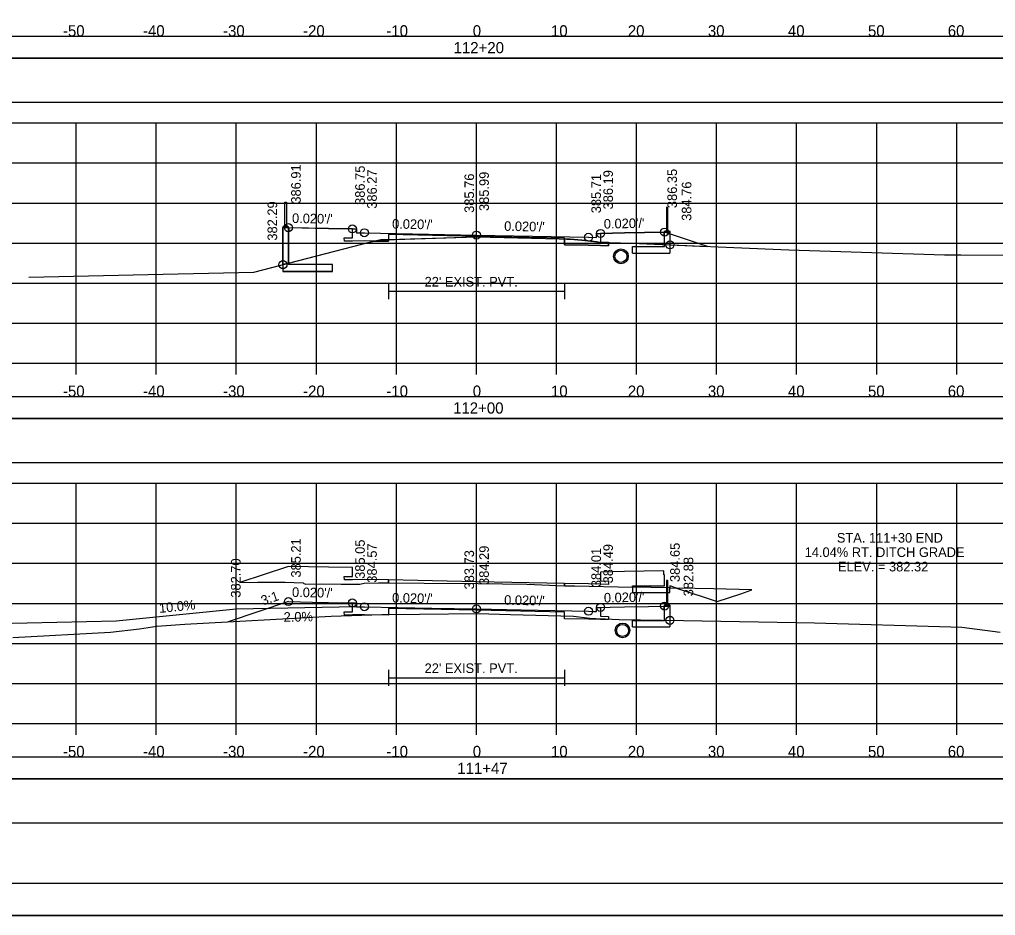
# Model space of a CAD drawing. Extents: x -37291014 to -37290680, y -936053 to -933067.
# Drawn here: x -37290900.2 to -37290778.3, y -933706.6 to -933594.7 of the extents above; entities that cross this region are included whole.
import ezdxf

# ---------------------------------------------------------------- set-up
doc = ezdxf.new("R2010")
doc.units = 0
for name, color, linetype in [('Default', 7, 'Continuous'), ('R_Alt Surface', 7, 'Continuous'), ('R_Axis', 7, 'Continuous'), ('R_Axis Annot', 7, 'Continuous'), ('R_Border', 7, 'Continuous'), ('R_Contours', 7, 'Continuous'), ('R_Drive', 7, 'Continuous'), ('R_Exist Surface', 7, 'Continuous'), ('R_Fin Surface', 7, 'Continuous'), ('R_Grid', 7, 'Continuous'), ('R_No Plot', 7, 'Continuous'), ('R_Water', 7, 'Continuous'), ('R_Xsect Elev', 7, 'Continuous'), ('R_Xsect Slope', 7, 'Continuous')]:
    doc.layers.add(name, color=color, linetype=linetype)

msp = doc.modelspace()

# ---------------------------------------------------------------- linework, layer by layer
at = {"layer": 'Default'}
for p, q in [((-37290867.02, -933620.51), (-37290867.02, -933617.51)), ((-37290867.02, -933617.51), (-37290866.85, -933617.51)), ((-37290866.85, -933617.51), (-37290866.85, -933620.51)), ((-37290819.35, -933618.07), (-37290819.35, -933621.07)), ((-37290819.19, -933621.07), (-37290819.19, -933618.07)), ((-37290867.21, -933620.53), (-37290867.27, -933620.59)), ((-37290867.27, -933620.59), (-37290867.27, -933626.15)), ((-37290866.66, -933620.51), (-37290867.21, -933620.51)), ((-37290867.21, -933620.51), (-37290867.21, -933620.53)), ((-37290866.66, -933620.53), (-37290867.21, -933620.53)), ((-37290866.66, -933620.53), (-37290866.66, -933620.51)), ((-37290866.6, -933620.59), (-37290866.66, -933620.53)), ((-37290866.6, -933625.31), (-37290866.6, -933620.59)), ((-37290819.6, -933621.15), (-37290819.54, -933621.09)), ((-37290819.6, -933623.03), (-37290819.6, -933621.15)), ((-37290819.54, -933621.07), (-37290819, -933621.07)), ((-37290819.54, -933621.09), (-37290819.54, -933621.07)), ((-37290819.54, -933621.09), (-37290819, -933621.09)), ((-37290819, -933621.09), (-37290818.94, -933621.15)), ((-37290818.94, -933621.15), (-37290818.94, -933623.86)), ((-37290823.61, -933623.03), (-37290819.6, -933623.03)), ((-37290823.61, -933623.86), (-37290823.61, -933623.03)), ((-37290823.61, -933623.86), (-37290818.94, -933623.86)), ((-37290861.1, -933625.31), (-37290866.6, -933625.31)), ((-37290861.1, -933626.15), (-37290861.1, -933625.31)), ((-37290861.1, -933626.15), (-37290867.27, -933626.15)), ((-37290819.35, -933664.77), (-37290819.35, -933667.77)), ((-37290819.19, -933664.77), (-37290819.35, -933664.77)), ((-37290819.19, -933667.77), (-37290819.19, -933664.77)), ((-37290819.6, -933667.85), (-37290819.54, -933667.79)), ((-37290819.6, -933669.73), (-37290819.6, -933667.85)), ((-37290819.54, -933667.77), (-37290819, -933667.77)), ((-37290819.54, -933667.79), (-37290819.54, -933667.77)), ((-37290819.54, -933667.79), (-37290819, -933667.79)), ((-37290819, -933667.79), (-37290818.94, -933667.85)), ((-37290818.94, -933667.85), (-37290818.94, -933670.56)), ((-37290823.61, -933670.56), (-37290823.61, -933669.73)), ((-37290823.61, -933669.73), (-37290819.6, -933669.73)), ((-37290823.61, -933670.56), (-37290818.94, -933670.56))]:
    msp.add_line(p, q, dxfattribs=at)
for points in [[(-37290992.31, -933599.51), (-37290693.89, -933599.51), (-37290693.89, -933596.81), (-37290992.31, -933596.81)], [(-37290992.26, -933605.03), (-37290693.84, -933605.03), (-37290693.84, -933599.51), (-37290992.26, -933599.51)], [(-37290992.31, -933644.51), (-37290693.89, -933644.51), (-37290693.89, -933641.81), (-37290992.31, -933641.81)], [(-37290992.26, -933650.03), (-37290693.84, -933650.03), (-37290693.84, -933644.51), (-37290992.26, -933644.51)], [(-37290992.31, -933689.51), (-37290693.89, -933689.51), (-37290693.89, -933686.81), (-37290992.31, -933686.81)], [(-37290992.26, -933695.03), (-37290693.84, -933695.03), (-37290693.84, -933689.51), (-37290992.26, -933689.51)]]:
    msp.add_lwpolyline(points, close=True, dxfattribs=at)
for points in [[(-37290866.52, -933621.19), (-37290866.6, -933621.19), (-37290866.6, -933620.69), (-37290866.52, -933620.69), (-37290866.52, -933621.19)], [(-37290819.69, -933621.75), (-37290819.6, -933621.75), (-37290819.6, -933621.25), (-37290819.69, -933621.25), (-37290819.69, -933621.75)], [(-37290819.69, -933668.45), (-37290819.6, -933668.45), (-37290819.6, -933667.95), (-37290819.69, -933667.95), (-37290819.69, -933668.45)]]:
    msp.add_lwpolyline(points, dxfattribs=at)
at = {"layer": 'R_Alt Surface'}
for points in [[(-37290827.6, -933621.41), (-37290827.6, -933622.51), (-37290826.59, -933622.53), (-37290826.6, -933622.94), (-37290827.6, -933622.92), (-37290829.1, -933622.89), (-37290832.1, -933622.83), (-37290832.1, -933622), (-37290843.1, -933621.78), (-37290854.1, -933621.56), (-37290854.1, -933622.39), (-37290857.1, -933622.33), (-37290858.6, -933622.36), (-37290859.6, -933622.38), (-37290859.61, -933621.97), (-37290858.6, -933621.95), (-37290858.6, -933620.85)], [(-37290854.1, -933627.64), (-37290854.1, -933629.64)], [(-37290832.1, -933627.64), (-37290832.1, -933629.64)], [(-37290854.1, -933628.64), (-37290832.1, -933628.64)], [(-37290827.6, -933668.11), (-37290827.6, -933669.21), (-37290826.59, -933669.23), (-37290826.6, -933669.64), (-37290827.6, -933669.62), (-37290829.1, -933669.59), (-37290832.1, -933669.53), (-37290832.1, -933668.7), (-37290843.1, -933668.48), (-37290854.1, -933668.26), (-37290854.1, -933669.09), (-37290857.1, -933669.03), (-37290858.6, -933669.06), (-37290859.6, -933669.08), (-37290859.61, -933668.67), (-37290858.6, -933668.65), (-37290858.6, -933667.55)], [(-37290854.1, -933675.91), (-37290854.1, -933677.91)], [(-37290832.1, -933675.91), (-37290832.1, -933677.91)], [(-37290854.1, -933676.91), (-37290832.1, -933676.91)]]:
    msp.add_lwpolyline(points, dxfattribs=at)
at = {"layer": 'R_Axis'}
for p, q in [((-37290993.1, -933637.61), (-37290693.1, -933637.61)), ((-37290893.1, -933639.01), (-37290893.1, -933637.61)), ((-37290883.1, -933639.01), (-37290883.1, -933637.61)), ((-37290873.1, -933639.01), (-37290873.1, -933637.61)), ((-37290863.1, -933639.01), (-37290863.1, -933637.61)), ((-37290853.1, -933639.01), (-37290853.1, -933637.61)), ((-37290843.1, -933639.01), (-37290843.1, -933637.61)), ((-37290833.1, -933639.01), (-37290833.1, -933637.61)), ((-37290823.1, -933639.01), (-37290823.1, -933637.61)), ((-37290813.1, -933639.01), (-37290813.1, -933637.61)), ((-37290803.1, -933639.01), (-37290803.1, -933637.61)), ((-37290793.1, -933639.01), (-37290793.1, -933637.61)), ((-37290783.1, -933639.01), (-37290783.1, -933637.61)), ((-37290993.1, -933682.61), (-37290693.1, -933682.61)), ((-37290893.1, -933684.01), (-37290893.1, -933682.61)), ((-37290883.1, -933684.01), (-37290883.1, -933682.61)), ((-37290873.1, -933684.01), (-37290873.1, -933682.61)), ((-37290863.1, -933684.01), (-37290863.1, -933682.61)), ((-37290853.1, -933684.01), (-37290853.1, -933682.61)), ((-37290843.1, -933684.01), (-37290843.1, -933682.61)), ((-37290833.1, -933684.01), (-37290833.1, -933682.61)), ((-37290823.1, -933684.01), (-37290823.1, -933682.61)), ((-37290813.1, -933684.01), (-37290813.1, -933682.61)), ((-37290803.1, -933684.01), (-37290803.1, -933682.61)), ((-37290793.1, -933684.01), (-37290793.1, -933682.61)), ((-37290783.1, -933684.01), (-37290783.1, -933682.61))]:
    msp.add_line(p, q, dxfattribs=at)
at = {"layer": 'R_Border'}
msp.add_line((-37290684.92, -933702.61), (-37291001.1, -933702.61), dxfattribs=at)
at = {"layer": 'R_Contours'}
for p, q in [((-37290866.6, -933621.19), (-37290866.6, -933625.14)), ((-37290814.25, -933623.04), (-37290819.6, -933621.25)), ((-37290855.8, -933622.36), (-37290854.1, -933622.39)), ((-37290854.1, -933622.39), (-37290854.1, -933622.18)), ((-37290832.1, -933622.11), (-37290832.1, -933622)), ((-37290832.1, -933622.11), (-37290832.1, -933622.83)), ((-37290826.59, -933622.55), (-37290823.68, -933622.64)), ((-37290823.68, -933622.64), (-37290814.25, -933623.04)), ((-37290866.6, -933625.14), (-37290867.27, -933625.31)), ((-37290866.6, -933625.31), (-37290866.6, -933625.14)), ((-37290861.1, -933625.31), (-37290866.6, -933625.31)), ((-37290861.1, -933626.15), (-37290861.1, -933625.31)), ((-37290867.27, -933626.15), (-37290861.1, -933626.15)), ((-37290866.6, -933662.99), (-37290872.68, -933665.02)), ((-37290854.1, -933664.69), (-37290857.1, -933664.63)), ((-37290819.6, -933665.43), (-37290819.6, -933664.05)), ((-37290854.1, -933664.69), (-37290854.1, -933665.06)), ((-37290854.1, -933665.06), (-37290854.1, -933664.69)), ((-37290832.1, -933665.4), (-37290832.1, -933665.13)), ((-37290832.1, -933665.13), (-37290832.1, -933665.4)), ((-37290823.6, -933665.43), (-37290819.6, -933665.43)), ((-37290823.6, -933665.59), (-37290823.6, -933665.43)), ((-37290818.93, -933665.69), (-37290823.6, -933665.59)), ((-37290823.6, -933665.59), (-37290823.6, -933666.26)), ((-37290818.09, -933665.71), (-37290818.93, -933665.43)), ((-37290818.93, -933665.43), (-37290818.93, -933665.69)), ((-37290818.93, -933666.26), (-37290818.93, -933665.69)), ((-37290818.93, -933665.69), (-37290818.09, -933665.71)), ((-37290813.47, -933665.81), (-37290818.09, -933665.71)), ((-37290808.68, -933665.94), (-37290813.47, -933665.81)), ((-37290823.6, -933666.26), (-37290818.93, -933666.26))]:
    msp.add_line(p, q, dxfattribs=at)
for points in [[(-37290866.52, -933620.7), (-37290866.52, -933621.19), (-37290866.6, -933621.19)], [(-37290858.6, -933620.85), (-37290861.6, -933620.79), (-37290866.52, -933620.7)], [(-37290855.8, -933622.36), (-37290857.1, -933622.33), (-37290858.6, -933622.36), (-37290859.6, -933622.38), (-37290859.61, -933621.97), (-37290858.6, -933621.95), (-37290858.6, -933620.85)], [(-37290832.1, -933622), (-37290843.1, -933621.78), (-37290854.1, -933621.56), (-37290854.1, -933622.18)], [(-37290854.1, -933622.18), (-37290843.1, -933621.84), (-37290832.75, -933622.09), (-37290832.1, -933622.11)], [(-37290819.6, -933621.25), (-37290824.6, -933621.35), (-37290827.6, -933621.41)], [(-37290827.6, -933621.41), (-37290827.6, -933622.51), (-37290826.59, -933622.53), (-37290826.59, -933622.55)], [(-37290866.6, -933625.14), (-37290856.28, -933622.46), (-37290855.8, -933622.36)], [(-37290854.1, -933622.18), (-37290854.63, -933622.2), (-37290855.05, -933622.21), (-37290855.8, -933622.36)], [(-37290826.59, -933622.55), (-37290827.89, -933622.51), (-37290828.08, -933622.44), (-37290829.92, -933622.27), (-37290831.39, -933622.14), (-37290831.79, -933622.11), (-37290832.1, -933622.11)], [(-37290832.1, -933622.83), (-37290829.1, -933622.89), (-37290827.6, -933622.92), (-37290826.6, -933622.94), (-37290826.59, -933622.55)], [(-37290867.27, -933625.31), (-37290867.27, -933625.31), (-37290867.27, -933626.15)], [(-37290858.6, -933663.15), (-37290861.6, -933663.09), (-37290866.6, -933662.99)], [(-37290857.1, -933664.63), (-37290858.6, -933664.66), (-37290859.6, -933664.68), (-37290859.61, -933664.26), (-37290858.6, -933664.24), (-37290858.6, -933663.15)], [(-37290827.6, -933663.71), (-37290827.6, -933664.8), (-37290826.59, -933664.82), (-37290826.6, -933665.24), (-37290827.6, -933665.22), (-37290829.1, -933665.19), (-37290832.1, -933665.13)], [(-37290819.68, -933663.55), (-37290824.6, -933663.65), (-37290827.6, -933663.71)], [(-37290819.6, -933664.05), (-37290819.68, -933664.05), (-37290819.68, -933663.55)], [(-37290872.68, -933665.02), (-37290870.4, -933664.96), (-37290867.01, -933664.96), (-37290864.76, -933665.05), (-37290864.66, -933665.12), (-37290864.41, -933665.22), (-37290862.47, -933665.18), (-37290860.01, -933665.22), (-37290857.65, -933665.22), (-37290857.13, -933665.09), (-37290855.33, -933665.05), (-37290854.1, -933665.06)], [(-37290832.1, -933665.13), (-37290843.1, -933664.91), (-37290854.1, -933664.69)], [(-37290854.1, -933665.06), (-37290849.62, -933665.07), (-37290842.88, -933665.12), (-37290836.79, -933665.21), (-37290832.1, -933665.4)], [(-37290832.1, -933665.4), (-37290830.83, -933665.44), (-37290823.6, -933665.59)], [(-37290818.93, -933665.43), (-37290818.93, -933665.43)], [(-37290818.09, -933665.71), (-37290814.67, -933666.85), (-37290813.05, -933667.39), (-37290810.09, -933666.41), (-37290808.68, -933665.94)]]:
    msp.add_lwpolyline(points, dxfattribs=at)
at = {"layer": 'R_Drive'}
for p, q in [((-37290858.1, -933668.05), (-37290873.1, -933668.35)), ((-37290873.1, -933668.35), (-37290888.1, -933669.85)), ((-37290888.1, -933669.85), (-37290918.1, -933670.45))]:
    msp.add_line(p, q, dxfattribs=at)
at = {"layer": 'R_Exist Surface'}
for points in [[(-37290899.04, -933626.86), (-37290882.22, -933626.5), (-37290870.92, -933626.26), (-37290856.28, -933622.46), (-37290855.05, -933622.21), (-37290854.63, -933622.2), (-37290843.1, -933621.84), (-37290832.75, -933622.09), (-37290831.79, -933622.11), (-37290831.39, -933622.14), (-37290829.92, -933622.27), (-37290828.08, -933622.44), (-37290827.89, -933622.51), (-37290823.68, -933622.64), (-37290804.06, -933623.47), (-37290784.62, -933624.07), (-37290784.59, -933624.07), (-37290784.47, -933624.07), (-37290782.58, -933624.09), (-37290771.08, -933624.15)], [(-37290901.02, -933671.88), (-37290888.83, -933671.22), (-37290885.2, -933670.78), (-37290883.04, -933670.45), (-37290879.53, -933670.2), (-37290861.25, -933669.21), (-37290854.91, -933668.98), (-37290850.22, -933668.96), (-37290842.95, -933668.87), (-37290838.85, -933668.98), (-37290830.99, -933669.19), (-37290828.95, -933669.45), (-37290828.2, -933669.52), (-37290827.04, -933669.56), (-37290825.27, -933669.62), (-37290817.23, -933669.73), (-37290800.86, -933670.04), (-37290783.83, -933670.56), (-37290782.48, -933670.59), (-37290777.67, -933671.19)]]:
    msp.add_lwpolyline(points, dxfattribs=at)
at = {"layer": 'R_Fin Surface'}
msp.add_line((-37290866.6, -933667.39), (-37290874.12, -933669.9), dxfattribs=at)
for points in [[(-37290867.27, -933625.31), (-37290867.27, -933620.69), (-37290866.6, -933620.69), (-37290861.6, -933620.79), (-37290858.6, -933620.85), (-37290858.1, -933620.85), (-37290858.1, -933621.35), (-37290857.1, -933621.33), (-37290843.1, -933621.61), (-37290829.1, -933621.89), (-37290828.1, -933621.91), (-37290828.1, -933621.41), (-37290827.6, -933621.41), (-37290824.6, -933621.35), (-37290819.6, -933621.25), (-37290818.93, -933621.25), (-37290818.93, -933622.84)], [(-37290866.6, -933667.39), (-37290863.6, -933667.45), (-37290861.6, -933667.49), (-37290859.8, -933667.53), (-37290858.6, -933667.55), (-37290858.3, -933667.55), (-37290858.1, -933667.55), (-37290858.1, -933667.75), (-37290858.1, -933668.05), (-37290857.7, -933668.05), (-37290857.1, -933668.03), (-37290848.68, -933668.2), (-37290843.1, -933668.31), (-37290837.48, -933668.43), (-37290829.1, -933668.59), (-37290828.5, -933668.61), (-37290828.1, -933668.61), (-37290828.1, -933668.41), (-37290828.1, -933668.11), (-37290827.8, -933668.11), (-37290827.6, -933668.11), (-37290826.4, -933668.09), (-37290824.6, -933668.05), (-37290821.6, -933667.99), (-37290819.6, -933667.95), (-37290819.2, -933667.95), (-37290818.93, -933667.95), (-37290818.93, -933668.65), (-37290818.93, -933669.73)]]:
    msp.add_lwpolyline(points, dxfattribs=at)
at = {"layer": 'R_Grid'}
for p, q in [((-37290993.1, -933607.61), (-37290693.1, -933607.61)), ((-37290893.1, -933637.61), (-37290893.1, -933607.61)), ((-37290883.1, -933637.61), (-37290883.1, -933607.61)), ((-37290873.1, -933637.61), (-37290873.1, -933607.61)), ((-37290863.1, -933637.61), (-37290863.1, -933607.61)), ((-37290853.1, -933637.61), (-37290853.1, -933607.61)), ((-37290843.1, -933637.61), (-37290843.1, -933607.61)), ((-37290833.1, -933637.61), (-37290833.1, -933607.61)), ((-37290823.1, -933637.61), (-37290823.1, -933607.61)), ((-37290813.1, -933637.61), (-37290813.1, -933607.61)), ((-37290803.1, -933637.61), (-37290803.1, -933607.61)), ((-37290793.1, -933637.61), (-37290793.1, -933607.61)), ((-37290783.1, -933637.61), (-37290783.1, -933607.61)), ((-37290993.1, -933612.61), (-37290693.1, -933612.61)), ((-37290993.1, -933617.61), (-37290693.1, -933617.61)), ((-37290993.1, -933622.61), (-37290693.1, -933622.61)), ((-37290993.1, -933627.61), (-37290693.1, -933627.61)), ((-37290993.1, -933632.61), (-37290693.1, -933632.61)), ((-37290993.1, -933637.61), (-37290693.1, -933637.61)), ((-37290993.1, -933652.61), (-37290693.1, -933652.61)), ((-37290893.1, -933682.61), (-37290893.1, -933652.61)), ((-37290883.1, -933682.61), (-37290883.1, -933652.61)), ((-37290873.1, -933682.61), (-37290873.1, -933652.61)), ((-37290863.1, -933682.61), (-37290863.1, -933652.61)), ((-37290853.1, -933682.61), (-37290853.1, -933652.61)), ((-37290843.1, -933682.61), (-37290843.1, -933652.61)), ((-37290833.1, -933682.61), (-37290833.1, -933652.61)), ((-37290823.1, -933682.61), (-37290823.1, -933652.61)), ((-37290813.1, -933682.61), (-37290813.1, -933652.61)), ((-37290803.1, -933682.61), (-37290803.1, -933652.61)), ((-37290793.1, -933682.61), (-37290793.1, -933652.61)), ((-37290783.1, -933682.61), (-37290783.1, -933652.61)), ((-37290993.1, -933657.61), (-37290693.1, -933657.61)), ((-37290993.1, -933662.61), (-37290693.1, -933662.61)), ((-37290993.1, -933667.61), (-37290693.1, -933667.61)), ((-37290993.1, -933672.61), (-37290693.1, -933672.61)), ((-37290993.1, -933677.61), (-37290693.1, -933677.61)), ((-37290993.1, -933682.61), (-37290693.1, -933682.61))]:
    msp.add_line(p, q, dxfattribs=at)
at = {"layer": 'R_No Plot'}
msp.add_line((-37291013.5, -933706.58), (-37290680.17, -933706.58), dxfattribs=at)
for points in [[(-37291013.51, -933493.25), (-37290680.17, -933493.25), (-37290680.17, -933706.59), (-37291013.51, -933706.59)], [(-37290767.18, -933497.15), (-37290747.56, -933497.15), (-37290747.56, -933507.03), (-37290731.45, -933507.03), (-37290708.25, -933507.03), (-37290708.25, -933531.36), (-37290684.92, -933531.36), (-37290684.92, -933702.61), (-37291001.1, -933702.61), (-37291001.1, -933497.15)]]:
    msp.add_lwpolyline(points, close=True, dxfattribs=at)
for centre, radius in [((-37290866.6, -933620.69), 0.5), ((-37290858.6, -933620.85), 0.5), ((-37290819.6, -933621.25), 0.5), ((-37290857.1, -933621.33), 0.5), ((-37290843.1, -933621.61), 0.5), ((-37290829.1, -933621.89), 0.5), ((-37290827.6, -933621.41), 0.5), ((-37290818.93, -933622.84), 0.5), ((-37290825.05, -933624.27), 0.917), ((-37290867.27, -933625.31), 0.5), ((-37290866.6, -933667.39), 0.5), ((-37290858.6, -933667.55), 0.5), ((-37290857.1, -933668.03), 0.5), ((-37290843.1, -933668.31), 0.5), ((-37290829.1, -933668.59), 0.5), ((-37290827.6, -933668.11), 0.5), ((-37290819.6, -933667.95), 0.5), ((-37290818.93, -933669.73), 0.5), ((-37290824.85, -933670.99), 0.917)]:
    msp.add_circle(centre, radius, dxfattribs=at)
at = {"layer": 'R_Water'}
for centre in [(-37290825.05, -933624.27), (-37290824.85, -933670.99)]:
    msp.add_circle(centre, 0.75, dxfattribs=at)
at = {"layer": 'R_Xsect Elev'}
for p, q in [((-37290843.1, -933621.84), (-37290843.1, -933611.84)), ((-37290843.1, -933668.87), (-37290843.1, -933658.87))]:
    msp.add_line(p, q, dxfattribs=at)

# ---------------------------------------------------------------- texts
at = {"layer": 'R_Axis Annot'}
for s, p in [('-50', (-37290894.76, -933596.81)), ('-40', (-37290884.76, -933596.81)), ('-30', (-37290874.76, -933596.81)), ('-20', (-37290864.76, -933596.81)), ('-10', (-37290854.36, -933596.81)), ('0', (-37290843.56, -933596.81)), ('10', (-37290833.79, -933596.81)), ('20', (-37290824.19, -933596.81)), ('30', (-37290814.19, -933596.81)), ('40', (-37290804.19, -933596.81)), ('50', (-37290794.19, -933596.81)), ('60', (-37290784.22, -933596.81)), ('112+20', (-37290845.96, -933598.91)), ('-50', (-37290894.76, -933641.81)), ('-40', (-37290884.76, -933641.81)), ('-30', (-37290874.76, -933641.81)), ('-20', (-37290864.76, -933641.81)), ('-10', (-37290854.36, -933641.81)), ('0', (-37290843.56, -933641.81)), ('10', (-37290833.79, -933641.81)), ('20', (-37290824.19, -933641.81)), ('30', (-37290814.19, -933641.81)), ('40', (-37290804.19, -933641.81)), ('50', (-37290794.19, -933641.81)), ('60', (-37290784.22, -933641.81)), ('112+00', (-37290846.02, -933643.91)), ('-50', (-37290894.76, -933686.81)), ('-40', (-37290884.76, -933686.81)), ('-30', (-37290874.76, -933686.81)), ('-20', (-37290864.76, -933686.81)), ('-10', (-37290854.36, -933686.81)), ('0', (-37290843.56, -933686.81)), ('10', (-37290833.79, -933686.81)), ('20', (-37290824.19, -933686.81)), ('30', (-37290814.19, -933686.81)), ('40', (-37290804.19, -933686.81)), ('50', (-37290794.19, -933686.81)), ('60', (-37290784.22, -933686.81)), ('111+47', (-37290845.5, -933688.91))]:
    msp.add_text(s, height=1.4, dxfattribs=at).set_placement(p)
at = {"layer": 'R_Water'}
for p in [(-37290849.58, -933628.04), (-37290849.58, -933676.31)]:
    msp.add_text("22' EXIST. PVT.", height=1.2, dxfattribs=at).set_placement(p)
at = {"layer": 'R_Xsect Elev'}
for s, rotation, p in [('386.91', 90, (-37290865.05, -933617.69)), ('386.75', 90, (-37290857.05, -933617.85)), ('386.35', 90, (-37290818.05, -933618.25)), ('386.27', 90, (-37290855.55, -933618.33)), ('385.76', 90, (-37290843.4, -933618.84)), ('385.99', 90, (-37290841.55, -933618.61)), ('385.71', 90, (-37290827.55, -933618.89)), ('386.19', 90, (-37290826.05, -933618.41)), ('384.76', 90, (-37290816.25, -933619.84)), ('382.29', 90, (-37290868, -933622.31)), ('385.21', 90, (-37290865.05, -933664.39)), ('385.05', 90, (-37290857.05, -933664.55)), ('384.57', 90, (-37290855.55, -933665.03)), ('384.29', 90, (-37290841.55, -933665.31)), ('384.01', 90, (-37290827.55, -933665.59)), ('384.49', 90, (-37290826.05, -933665.11)), ('384.65', 90, (-37290817.7, -933664.95)), ('382.70', 90, (-37290872.57, -933666.9)), ('383.73', 90, (-37290843.4, -933665.87)), ('382.88', 90, (-37290816.02, -933666.73)), ('3:1', 18.4349, (-37290869.79, -933667.88)), ('10.0%', 5.7106, (-37290882.7, -933668.81)), ('2.0%', 1.1458, (-37290867.18, -933669.92))]:
    msp.add_text(s, height=1.2, rotation=rotation, dxfattribs=at).set_placement(p)
for s, p in [('STA. 111+30 END ', (-37290798.08, -933660.02)), ('14.04% RT. DITCH GRADE', (-37290802.1, -933661.82)), ('ELEV. = 382.32', (-37290797.94, -933663.62))]:
    msp.add_text(s, height=1.2, dxfattribs=at).set_placement(p)
at = {"layer": 'R_Xsect Slope'}
for rotation, p in [(358.8542, (-37290866.15, -933620.1)), (1.1458, (-37290827.18, -933620.81)), (358.8542, (-37290853.65, -933620.8)), (358.8542, (-37290839.65, -933621.08)), (358.8542, (-37290866.15, -933666.8)), (358.8542, (-37290853.65, -933667.5)), (358.8542, (-37290839.65, -933667.78)), (1.1458, (-37290827.17, -933667.51))]:
    msp.add_text("0.020'/'", height=1.2, rotation=rotation, dxfattribs=at).set_placement(p)

doc.saveas('drawing.dxf')
